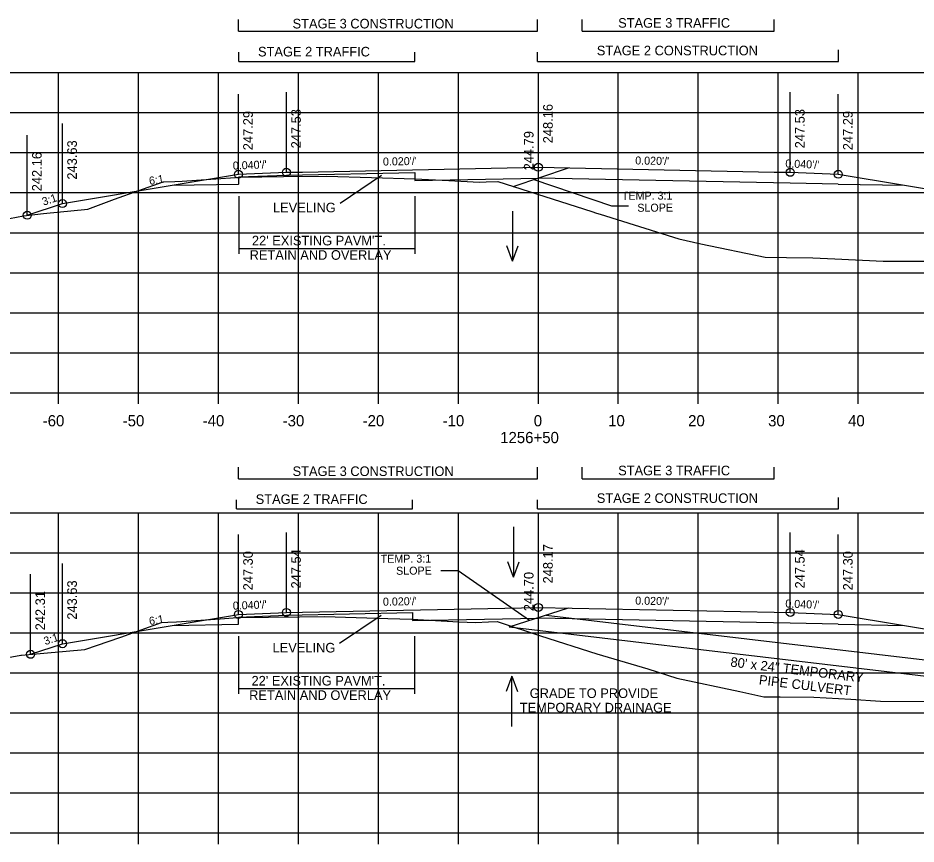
# Model space of a CAD drawing. Extents: x 1342547 to 1344156, y -1532351 to -1517216.
# Drawn here: x 1342637.8 to 1342750.1, y -1526304.1 to -1526200.9 of the extents above; entities that cross this region are included whole.
import ezdxf

# ---------------------------------------------------------------- set-up
doc = ezdxf.new("R2010")
doc.units = 0
for name, color, linetype in [('R_Alt Surface', 7, 'Continuous'), ('R_Axis', 7, 'Continuous'), ('R_Axis Annot', 7, 'Continuous'), ('R_Draft', 7, 'Continuous'), ('R_Exist Surface', 7, 'Continuous'), ('R_Fin Surface', 7, 'Continuous'), ('R_Grid', 7, 'Continuous'), ('R_No Plot', 7, 'Continuous'), ('R_Water', 7, 'Continuous'), ('R_Xsect Elev', 7, 'Continuous'), ('R_Xsect Slope', 7, 'Continuous')]:
    doc.layers.add(name, color=color, linetype=linetype)

msp = doc.modelspace()

# ---------------------------------------------------------------- linework, layer by layer
at = {"layer": 'R_Alt Surface'}
for points in [[(1342665.42, -1526221.6), (1342665.42, -1526220.72), (1342671.37, -1526220.49), (1342687.42, -1526220.16)], [(1342687.42, -1526220.16), (1342687.42, -1526221.16), (1342702.87, -1526220.86)], [(1342657.09, -1526221.77), (1342665.37, -1526221.61)], [(1342665.37, -1526221.61), (1342665.42, -1526221.6)], [(1342740.37, -1526221.61), (1342734.37, -1526221.49), (1342702.87, -1526220.86)], [(1342740.37, -1526221.61), (1342748.64, -1526221.77)], [(1342665.37, -1526276.6), (1342665.37, -1526275.72), (1342671.37, -1526275.48), (1342687.13, -1526275.17)], [(1342687.13, -1526275.17), (1342687.13, -1526276.17), (1342702.87, -1526275.85)], [(1342657.09, -1526276.77), (1342665.37, -1526276.6)], [(1342740.37, -1526276.6), (1342734.37, -1526276.48), (1342702.87, -1526275.85)], [(1342740.37, -1526276.6), (1342748.64, -1526276.77)]]:
    msp.add_lwpolyline(points, dxfattribs=at)
at = {"layer": 'R_Axis'}
for p, q in [((1342562.87, -1526247.69), (1342842.87, -1526247.69)), ((1342642.87, -1526249.09), (1342642.87, -1526247.69)), ((1342652.87, -1526249.09), (1342652.87, -1526247.69)), ((1342662.87, -1526249.09), (1342662.87, -1526247.69)), ((1342672.87, -1526249.09), (1342672.87, -1526247.69)), ((1342682.87, -1526249.09), (1342682.87, -1526247.69)), ((1342692.87, -1526249.09), (1342692.87, -1526247.69)), ((1342702.87, -1526249.09), (1342702.87, -1526247.69)), ((1342712.87, -1526249.09), (1342712.87, -1526247.69)), ((1342722.87, -1526249.09), (1342722.87, -1526247.69)), ((1342732.87, -1526249.09), (1342732.87, -1526247.69)), ((1342742.87, -1526249.09), (1342742.87, -1526247.69)), ((1342562.87, -1526302.69), (1342842.87, -1526302.69)), ((1342642.87, -1526304.09), (1342642.87, -1526302.69)), ((1342652.87, -1526304.09), (1342652.87, -1526302.69)), ((1342662.87, -1526304.09), (1342662.87, -1526302.69)), ((1342672.87, -1526304.09), (1342672.87, -1526302.69)), ((1342682.87, -1526304.09), (1342682.87, -1526302.69)), ((1342692.87, -1526304.09), (1342692.87, -1526302.69)), ((1342702.87, -1526304.09), (1342702.87, -1526302.69)), ((1342712.87, -1526304.09), (1342712.87, -1526302.69)), ((1342722.87, -1526304.09), (1342722.87, -1526302.69)), ((1342732.87, -1526304.09), (1342732.87, -1526302.69)), ((1342742.87, -1526304.09), (1342742.87, -1526302.69))]:
    msp.add_line(p, q, dxfattribs=at)
at = {"layer": 'R_Draft'}
for p, q in [((1342665.37, -1526202.5), (1342665.37, -1526201.06)), ((1342702.78, -1526202.5), (1342702.78, -1526201.06)), ((1342708.37, -1526202.5), (1342708.37, -1526201.06)), ((1342732.37, -1526202.5), (1342732.37, -1526201.06)), ((1342665.37, -1526202.5), (1342702.78, -1526202.5)), ((1342708.37, -1526202.5), (1342732.37, -1526202.5)), ((1342740.38, -1526206.29), (1342740.38, -1526204.86)), ((1342665.42, -1526206.29), (1342665.42, -1526205.15)), ((1342687.42, -1526206.29), (1342687.42, -1526205.15)), ((1342702.78, -1526206.29), (1342702.78, -1526205.15)), ((1342665.42, -1526206.29), (1342687.42, -1526206.29)), ((1342702.78, -1526206.29), (1342740.38, -1526206.29)), ((1342699.74, -1526221.9), (1342706.64, -1526219.6)), ((1342665.42, -1526223.12), (1342665.42, -1526230.32)), ((1342687.42, -1526223.12), (1342687.42, -1526230.32)), ((1342665.42, -1526229.65), (1342687.42, -1526229.65)), ((1342665.37, -1526258.43), (1342665.37, -1526256.99)), ((1342702.78, -1526258.43), (1342702.78, -1526256.99)), ((1342708.37, -1526258.43), (1342708.37, -1526256.99)), ((1342732.37, -1526258.43), (1342732.37, -1526256.99)), ((1342665.37, -1526258.43), (1342702.78, -1526258.43)), ((1342708.37, -1526258.43), (1342732.37, -1526258.43)), ((1342665.13, -1526262.22), (1342665.13, -1526261.08)), ((1342687.13, -1526262.22), (1342687.13, -1526261.08)), ((1342702.78, -1526262.22), (1342702.78, -1526261.08)), ((1342740.38, -1526262.22), (1342740.38, -1526260.79)), ((1342665.13, -1526262.22), (1342687.13, -1526262.22)), ((1342702.78, -1526262.22), (1342740.38, -1526262.22)), ((1342699.22, -1526276.96), (1342706.64, -1526274.59)), ((1342665.37, -1526278.12), (1342665.37, -1526285.32)), ((1342687.37, -1526278.12), (1342687.37, -1526285.32)), ((1342665.37, -1526284.64), (1342687.37, -1526284.64))]:
    msp.add_line(p, q, dxfattribs=at)
at = {"layer": 'R_Exist Surface'}
for points in [[(1342634.09, -1526226.42), (1342638.51, -1526225.57), (1342641.01, -1526225.31), (1342646.53, -1526224.75), (1342649.88, -1526223.51), (1342655.96, -1526221.33), (1342657.4, -1526221.29), (1342658.33, -1526221.25), (1342661.91, -1526221.01), (1342665.61, -1526220.76), (1342670.99, -1526220.69), (1342676.37, -1526220.63), (1342682.01, -1526220.8), (1342687.46, -1526220.96), (1342691.68, -1526221.18), (1342695.48, -1526221.38), (1342696.36, -1526221.33), (1342697.8, -1526221.28), (1342709.57, -1526225.05), (1342710.15, -1526225.24), (1342710.62, -1526225.38), (1342720.43, -1526228.48), (1342723.18, -1526229.09), (1342731.23, -1526230.77), (1342733.89, -1526230.81), (1342737.18, -1526230.84), (1342739.93, -1526230.95), (1342745.99, -1526231.26), (1342763.87, -1526231.27)], [(1342631.94, -1526281.59), (1342638.16, -1526280.49), (1342638.17, -1526280.49), (1342638.23, -1526280.48), (1342646.18, -1526279.77), (1342650.67, -1526278.22), (1342655.76, -1526276.39), (1342656.53, -1526276.36), (1342657.62, -1526276.31), (1342663.07, -1526275.93), (1342665.24, -1526275.78), (1342673.01, -1526275.68), (1342676.14, -1526275.64), (1342684.04, -1526275.89), (1342687.04, -1526275.99), (1342692.92, -1526276.31), (1342695.03, -1526276.42), (1342696.62, -1526276.33), (1342697.71, -1526276.27), (1342703.12, -1526278.08), (1342710.19, -1526280.3), (1342716.57, -1526282.19), (1342720.18, -1526283.34), (1342728.08, -1526285.04), (1342731.07, -1526285.69), (1342733.09, -1526285.7), (1342737.3, -1526285.75), (1342741.95, -1526286), (1342745.67, -1526286.25), (1342754.11, -1526286.26)]]:
    msp.add_lwpolyline(points, dxfattribs=at)
at = {"layer": 'R_Fin Surface'}
for points in [[(1342638.97, -1526225.52), (1342643.37, -1526224.06), (1342657.09, -1526221.77), (1342665.37, -1526220.39), (1342671.37, -1526220.15), (1342673.37, -1526220.11), (1342702.87, -1526219.52), (1342732.37, -1526220.11), (1342734.37, -1526220.15), (1342740.37, -1526220.39), (1342748.64, -1526221.77), (1342762.37, -1526224.06), (1342783.98, -1526231.26)], [(1342639.39, -1526280.38), (1342643.37, -1526279.05), (1342657.09, -1526276.77), (1342665.37, -1526275.39), (1342671.37, -1526275.15), (1342673.37, -1526275.11), (1342702.87, -1526274.52), (1342732.37, -1526275.11), (1342734.37, -1526275.15), (1342740.37, -1526275.39), (1342748.64, -1526276.77), (1342762.37, -1526279.05), (1342783.94, -1526286.25)]]:
    msp.add_lwpolyline(points, dxfattribs=at)
at = {"layer": 'R_Grid'}
for p, q in [((1342562.87, -1526207.69), (1342842.87, -1526207.69)), ((1342642.87, -1526247.69), (1342642.87, -1526207.69)), ((1342652.87, -1526247.69), (1342652.87, -1526207.69)), ((1342662.87, -1526247.69), (1342662.87, -1526207.69)), ((1342672.87, -1526247.69), (1342672.87, -1526207.69)), ((1342682.87, -1526247.69), (1342682.87, -1526207.69)), ((1342692.87, -1526247.69), (1342692.87, -1526207.69)), ((1342702.87, -1526247.69), (1342702.87, -1526207.69)), ((1342712.87, -1526247.69), (1342712.87, -1526207.69)), ((1342722.87, -1526247.69), (1342722.87, -1526207.69)), ((1342732.87, -1526247.69), (1342732.87, -1526207.69)), ((1342742.87, -1526247.69), (1342742.87, -1526207.69)), ((1342562.87, -1526212.69), (1342842.87, -1526212.69)), ((1342562.87, -1526217.69), (1342842.87, -1526217.69)), ((1342562.87, -1526222.69), (1342842.87, -1526222.69)), ((1342562.87, -1526227.69), (1342842.87, -1526227.69)), ((1342562.87, -1526232.69), (1342842.87, -1526232.69)), ((1342562.87, -1526237.69), (1342842.87, -1526237.69)), ((1342562.87, -1526242.69), (1342842.87, -1526242.69)), ((1342562.87, -1526247.69), (1342842.87, -1526247.69)), ((1342562.87, -1526262.69), (1342842.87, -1526262.69)), ((1342642.87, -1526302.69), (1342642.87, -1526262.69)), ((1342652.87, -1526302.69), (1342652.87, -1526262.69)), ((1342662.87, -1526302.69), (1342662.87, -1526262.69)), ((1342672.87, -1526302.69), (1342672.87, -1526262.69)), ((1342682.87, -1526302.69), (1342682.87, -1526262.69)), ((1342692.87, -1526302.69), (1342692.87, -1526262.69)), ((1342702.87, -1526302.69), (1342702.87, -1526262.69)), ((1342712.87, -1526302.69), (1342712.87, -1526262.69)), ((1342722.87, -1526302.69), (1342722.87, -1526262.69)), ((1342732.87, -1526302.69), (1342732.87, -1526262.69)), ((1342742.87, -1526302.69), (1342742.87, -1526262.69)), ((1342562.87, -1526267.69), (1342842.87, -1526267.69)), ((1342562.87, -1526272.69), (1342842.87, -1526272.69)), ((1342562.87, -1526277.69), (1342842.87, -1526277.69)), ((1342562.87, -1526282.69), (1342842.87, -1526282.69)), ((1342562.87, -1526287.69), (1342842.87, -1526287.69)), ((1342562.87, -1526292.69), (1342842.87, -1526292.69)), ((1342562.87, -1526297.69), (1342842.87, -1526297.69)), ((1342562.87, -1526302.69), (1342842.87, -1526302.69))]:
    msp.add_line(p, q, dxfattribs=at)
at = {"layer": 'R_No Plot'}
for centre in [(1342702.87, -1526219.52), (1342665.37, -1526220.39), (1342671.37, -1526220.15), (1342734.37, -1526220.15), (1342740.37, -1526220.39), (1342643.37, -1526224.06), (1342638.97, -1526225.52), (1342702.87, -1526274.52), (1342665.37, -1526275.39), (1342671.37, -1526275.15), (1342734.37, -1526275.15), (1342740.37, -1526275.39), (1342643.37, -1526279.05), (1342639.39, -1526280.38)]:
    msp.add_circle(centre, 0.5, dxfattribs=at)
at = {"layer": 'R_Water'}
for p, q in [((1342699.63, -1526224.99), (1342699.63, -1526231.27)), ((1342699.63, -1526231.27), (1342698.93, -1526229.35)), ((1342699.63, -1526231.27), (1342700.33, -1526229.35)), ((1342699.76, -1526264.45), (1342699.76, -1526270.73)), ((1342699.76, -1526270.73), (1342699.06, -1526268.81)), ((1342699.76, -1526270.73), (1342700.46, -1526268.81)), ((1342699.55, -1526283.11), (1342698.85, -1526285.03)), ((1342699.55, -1526289.39), (1342699.55, -1526283.11)), ((1342699.55, -1526283.11), (1342700.25, -1526285.03))]:
    msp.add_line(p, q, dxfattribs=at)
for points in [[(1342703.83, -1526275.49), (1342778.4, -1526284.27)], [(1342699.22, -1526276.96), (1342778.17, -1526286.26)]]:
    msp.add_lwpolyline(points, dxfattribs=at)
at = {"layer": 'R_Xsect Elev'}
for p, q in [((1342665.37, -1526220.39), (1342665.37, -1526210.39)), ((1342671.37, -1526220.15), (1342671.37, -1526210.15)), ((1342702.87, -1526219.52), (1342702.87, -1526209.52)), ((1342734.37, -1526220.15), (1342734.37, -1526210.15)), ((1342740.37, -1526220.39), (1342740.37, -1526210.39)), ((1342702.87, -1526222.9), (1342702.87, -1526212.9)), ((1342643.37, -1526224.06), (1342643.37, -1526214.06)), ((1342638.97, -1526225.52), (1342638.97, -1526215.52)), ((1342683.28, -1526220.54), (1342678.08, -1526224.03)), ((1342702.31, -1526221.04), (1342712.01, -1526224.34)), ((1342712.01, -1526224.34), (1342714.15, -1526224.34)), ((1342665.37, -1526275.39), (1342665.37, -1526265.39)), ((1342671.37, -1526275.15), (1342671.37, -1526265.15)), ((1342702.87, -1526274.52), (1342702.87, -1526264.52)), ((1342734.37, -1526275.15), (1342734.37, -1526265.15)), ((1342740.37, -1526275.39), (1342740.37, -1526265.39)), ((1342702.87, -1526277.99), (1342702.87, -1526267.99)), ((1342643.37, -1526279.05), (1342643.37, -1526269.05)), ((1342692.83, -1526269.96), (1342690.69, -1526269.96)), ((1342701.76, -1526276.15), (1342692.83, -1526269.96)), ((1342639.39, -1526280.38), (1342639.39, -1526270.38)), ((1342683.22, -1526275.54), (1342678.02, -1526279.03))]:
    msp.add_line(p, q, dxfattribs=at)

# ---------------------------------------------------------------- texts
at = {"layer": 'R_Axis Annot'}
for s, p in [('-60', (1342640.9, -1526251.89)), ('-50', (1342650.9, -1526251.89)), ('-40', (1342660.9, -1526251.89)), ('-30', (1342670.9, -1526251.89)), ('-20', (1342680.9, -1526251.89)), ('-10', (1342690.9, -1526251.89)), ('0', (1342702.3, -1526251.89)), ('10', (1342711.6, -1526251.89)), ('20', (1342721.6, -1526251.89)), ('30', (1342731.6, -1526251.89)), ('40', (1342741.6, -1526251.89)), ('1256+50', (1342698.1, -1526253.99))]:
    msp.add_text(s, height=1.4, dxfattribs=at).set_placement(p)
at = {"layer": 'R_Draft'}
for s, p in [('STAGE 3 CONSTRUCTION', (1342672.14, -1526202.17)), ('STAGE 3 TRAFFIC', (1342712.85, -1526202.08)), ('STAGE 2 TRAFFIC', (1342667.82, -1526205.67)), ('STAGE 2 CONSTRUCTION', (1342710.18, -1526205.53)), ("22' EXISTING PAVM'T.", (1342667.06, -1526229.28)), ('RETAIN AND OVERLAY', (1342666.77, -1526231.08)), ('STAGE 3 CONSTRUCTION', (1342672.14, -1526258.1)), ('STAGE 3 TRAFFIC', (1342712.85, -1526258.01)), ('STAGE 2 TRAFFIC', (1342667.53, -1526261.59)), ('STAGE 2 CONSTRUCTION', (1342710.18, -1526261.46)), ("22' EXISTING PAVM'T.", (1342667.01, -1526284.28)), ('RETAIN AND OVERLAY', (1342666.71, -1526286.08))]:
    msp.add_text(s, height=1.2, dxfattribs=at).set_placement(p)
at = {"layer": 'R_Water'}
for s, rotation, p in [('80\' x 24" TEMPORARY', 353.1274, (1342726.84, -1526281.9)), ('PIPE CULVERT', 353.1274, (1342730.4, -1526284.14)), ('GRADE TO PROVIDE', 359.9909, (1342701.79, -1526285.84)), ('TEMPORARY DRAINAGE', 359.9909, (1342700.55, -1526287.64))]:
    msp.add_text(s, height=1.2, rotation=rotation, dxfattribs=at).set_placement(p)
at = {"layer": 'R_Xsect Elev'}
for s, p in [('248.16', (1342704.67, -1526216.52)), ('247.29', (1342667.17, -1526217.39)), ('247.53', (1342673.17, -1526217.15)), ('247.53', (1342736.17, -1526217.15)), ('247.29', (1342742.17, -1526217.39)), ('244.79', (1342702.27, -1526219.9)), ('243.63', (1342645.17, -1526221.06)), ('242.16', (1342640.77, -1526222.52)), ('248.17', (1342704.67, -1526271.52)), ('247.30', (1342667.17, -1526272.39)), ('247.54', (1342673.17, -1526272.15)), ('247.54', (1342736.17, -1526272.15)), ('247.30', (1342742.17, -1526272.39)), ('244.70', (1342702.27, -1526274.99)), ('243.63', (1342645.17, -1526276.05)), ('242.31', (1342641.19, -1526277.38))]:
    msp.add_text(s, height=1.2, rotation=90, dxfattribs=at).set_placement(p)
for p in [(1342669.69, -1526225.15), (1342669.64, -1526280.15)]:
    msp.add_text('LEVELING', height=1.2, dxfattribs=at).set_placement(p)
at = {"layer": 'R_Xsect Slope'}
for s, rotation, p in [("0.020'/'", 1.1458, (1342683.45, -1526219.31)), ("0.020'/'", 358.8542, (1342714.98, -1526219.16)), ("0.040'/'", 2.2906, (1342664.69, -1526219.82)), ("0.040'/'", 357.709, (1342733.74, -1526219.53)), ('6:1', 9.4623, (1342654.28, -1526221.73)), ('3:1', 18.4349, (1342641.01, -1526224.32)), ('TEMP. 3:1', 0.3758, (1342713.32, -1526223.59)), ('SLOPE', 0.3758, (1342715.25, -1526225.08)), ('TEMP. 3:1', 0.3758, (1342683.16, -1526268.95)), ('SLOPE', 0.3758, (1342685.09, -1526270.44)), ("0.020'/'", 1.1458, (1342683.45, -1526274.31)), ("0.020'/'", 358.8542, (1342714.98, -1526274.16)), ("0.040'/'", 2.2906, (1342664.69, -1526274.81)), ("0.040'/'", 357.709, (1342733.74, -1526274.52)), ('6:1', 9.4623, (1342654.28, -1526276.73)), ('3:1', 18.4349, (1342641.22, -1526279.24))]:
    msp.add_text(s, height=1, rotation=rotation, dxfattribs=at).set_placement(p)

doc.saveas('drawing.dxf')
